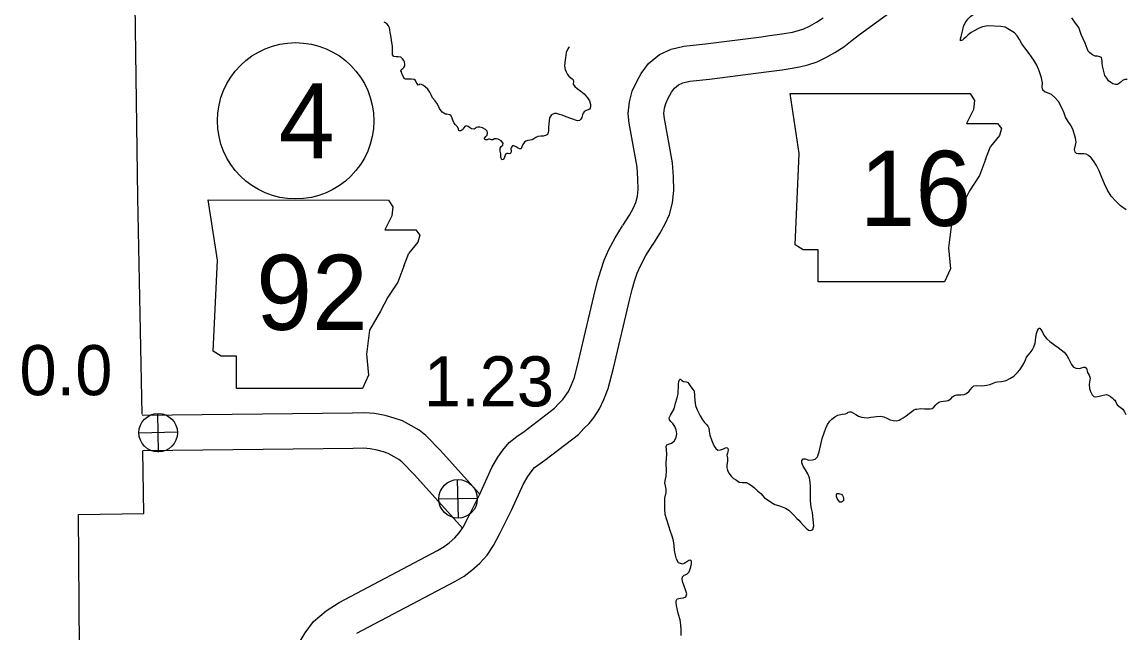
# Model space of a CAD drawing. Extents: x -939622 to -934222, y 1383701 to 1385301.
# Drawn here: x -936570.23 to -936542.3, y 1384692.27 to 1384707.74 of the extents above; entities that cross this region are included whole.
import ezdxf

# ---------------------------------------------------------------- set-up
doc = ezdxf.new("R2010")
doc.units = 0
for name, color, linetype in [('Level 10', 7, 'Continuous'), ('Level 2', 7, 'Continuous'), ('Level 21', 7, 'Continuous'), ('Level 25', 7, 'Continuous'), ('Level 26', 7, 'Continuous'), ('Level 27', 7, 'Continuous'), ('Level 9', 7, 'Continuous')]:
    doc.layers.add(name, color=color, linetype=linetype)

msp = doc.modelspace()

# ---------------------------------------------------------------- linework, layer by layer
at = {"layer": 'Level 10'}
for points in [[(-936555.016, 1384702.587), (-936554.848, 1384702.849), (-936554.745, 1384703.033), (-936554.683, 1384703.173), (-936554.64, 1384703.329), (-936554.622, 1384703.503), (-936554.63, 1384703.772), (-936554.653, 1384704.063), (-936554.852, 1384705.178), (-936554.876, 1384705.422), (-936554.848, 1384705.719), (-936554.777, 1384705.986), (-936554.671, 1384706.213), (-936554.548, 1384706.44), (-936554.366, 1384706.692), (-936554.087, 1384706.916), (-936553.791, 1384707.056), (-936553.467, 1384707.132), (-936552.92, 1384707.19), (-936551.499, 1384707.368), (-936551.298, 1384707.395), (-936551.106, 1384707.422), (-936550.924, 1384707.45), (-936550.718, 1384707.487), (-936550.568, 1384707.522), (-936550.429, 1384707.569), (-936550.287, 1384707.637), (-936550.107, 1384707.738), (-936549.939, 1384707.846)], [(-936554.257, 1384702.102), (-936554.075, 1384702.387), (-936553.94, 1384702.63), (-936553.834, 1384702.869), (-936553.753, 1384703.161), (-936553.72, 1384703.47), (-936553.731, 1384703.821), (-936553.759, 1384704.178), (-936553.96, 1384705.301), (-936553.972, 1384705.423), (-936553.959, 1384705.56), (-936553.928, 1384705.676), (-936553.866, 1384705.809), (-936553.784, 1384705.961), (-936553.708, 1384706.066), (-936553.606, 1384706.148), (-936553.493, 1384706.202), (-936553.316, 1384706.243), (-936552.816, 1384706.296), (-936551.383, 1384706.476), (-936551.177, 1384706.503), (-936550.975, 1384706.531), (-936550.774, 1384706.563), (-936550.538, 1384706.605), (-936550.324, 1384706.654), (-936550.089, 1384706.733), (-936549.87, 1384706.838), (-936549.643, 1384706.966), (-936549.417, 1384707.111), (-936549.202, 1384707.28), (-936549.018, 1384707.422), (-936548.156, 1384708.047)], [(-936563.232, 1384691.981), (-936563.06, 1384692.271), (-936562.847, 1384692.561), (-936562.53, 1384692.833), (-936562.201, 1384693.044), (-936559.705, 1384694.359), (-936559.535, 1384694.457), (-936559.414, 1384694.55), (-936559.27, 1384694.68), (-936559.156, 1384694.804), (-936559.06, 1384694.945), (-936558.929, 1384695.198), (-936558.64, 1384695.768), (-936558.33, 1384696.456), (-936558.178, 1384696.721), (-936558.049, 1384696.895), (-936557.89, 1384697.096), (-936557.701, 1384697.246), (-936557.514, 1384697.373), (-936556.747, 1384697.966), (-936556.644, 1384698.076), (-936556.535, 1384698.183), (-936556.47, 1384698.264), (-936556.392, 1384698.382), (-936556.321, 1384698.537), (-936556.239, 1384698.739), (-936556.127, 1384699.188), (-936555.711, 1384700.938), (-936555.647, 1384701.201), (-936555.574, 1384701.45), (-936555.488, 1384701.709), (-936555.365, 1384701.983), (-936555.206, 1384702.278), (-936555.019, 1384702.581)], [(-936561.748, 1384692.266), (-936559.27, 1384693.571), (-936559.033, 1384693.708), (-936558.837, 1384693.859), (-936558.636, 1384694.04), (-936558.448, 1384694.244), (-936558.286, 1384694.484), (-936558.128, 1384694.788), (-936557.829, 1384695.379), (-936557.527, 1384696.046), (-936557.423, 1384696.228), (-936557.333, 1384696.349), (-936557.249, 1384696.456), (-936557.168, 1384696.52), (-936556.985, 1384696.644), (-936556.14, 1384697.298), (-936555.999, 1384697.448), (-936555.868, 1384697.577), (-936555.743, 1384697.731), (-936555.603, 1384697.944), (-936555.494, 1384698.18), (-936555.381, 1384698.46), (-936555.253, 1384698.975), (-936554.836, 1384700.728), (-936554.778, 1384700.968), (-936554.715, 1384701.181), (-936554.648, 1384701.383), (-936554.557, 1384701.585), (-936554.427, 1384701.828), (-936554.254, 1384702.108)], [(-936558.64, 1384695.79), (-936559.641, 1384696.902), (-936560.006, 1384697.274), (-936560.173, 1384697.406), (-936560.365, 1384697.519), (-936560.594, 1384697.639), (-936560.803, 1384697.712), (-936561.032, 1384697.78), (-936561.3, 1384697.826), (-936561.553, 1384697.847), (-936561.863, 1384697.838), (-936567.184, 1384697.779)], [(-936559.062, 1384694.913), (-936560.297, 1384696.286), (-936560.609, 1384696.604), (-936560.683, 1384696.662), (-936560.802, 1384696.732), (-936560.953, 1384696.811), (-936561.078, 1384696.855), (-936561.236, 1384696.902), (-936561.415, 1384696.932), (-936561.578, 1384696.946), (-936561.844, 1384696.938), (-936567.174, 1384696.879)]]:
    msp.add_lwpolyline(points, dxfattribs=at)
at = {"layer": 'Level 2'}
for points in [[(-936567.19, 1384697.811), (-936567.295, 1384703.294), (-936567.41, 1384711.236), (-936567.409, 1384719.136), (-936567.389, 1384727.075), (-936567.556, 1384734.958), (-936567.691, 1384742.878)], [(-936568.617, 1384674.541), (-936568.624, 1384679.488), (-936568.74, 1384687.387), (-936568.799, 1384695.273), (-936567.142, 1384695.297), (-936567.173, 1384696.885)]]:
    msp.add_lwpolyline(points, dxfattribs=at)
at = {"layer": 'Level 21'}
for p, q in [((-936550.548, 1384704.408), (-936550.777, 1384705.931)), ((-936550.777, 1384705.931), (-936546.213, 1384705.929)), ((-936546.213, 1384705.929), (-936546.107, 1384705.753)), ((-936546.209, 1384705.931), (-936546.209, 1384705.931)), ((-936546.107, 1384705.753), (-936546.133, 1384705.525)), ((-936546.133, 1384705.525), (-936546.31, 1384705.17)), ((-936546.31, 1384705.17), (-936545.524, 1384705.17)), ((-936545.524, 1384705.17), (-936545.422, 1384705.043)), ((-936545.422, 1384705.043), (-936545.473, 1384704.865)), ((-936545.473, 1384704.865), (-936545.701, 1384704.586)), ((-936545.828, 1384704.256), (-936545.701, 1384704.586)), ((-936550.65, 1384702.099), (-936550.548, 1384704.408)), ((-936545.828, 1384704.256), (-936545.98, 1384703.85)), ((-936545.98, 1384703.85), (-936546.234, 1384703.469)), ((-936546.234, 1384703.469), (-936546.412, 1384703.114)), ((-936565.283, 1384701.712), (-936565.512, 1384703.235)), ((-936565.512, 1384703.235), (-936560.947, 1384703.233)), ((-936560.947, 1384703.233), (-936560.842, 1384703.057)), ((-936560.944, 1384703.235), (-936560.944, 1384703.235)), ((-936546.412, 1384703.114), (-936546.691, 1384702.632)), ((-936560.868, 1384702.829), (-936561.045, 1384702.474)), ((-936560.842, 1384703.057), (-936560.868, 1384702.829)), ((-936546.691, 1384702.632), (-936546.767, 1384702.023)), ((-936561.045, 1384702.474), (-936560.259, 1384702.474)), ((-936560.259, 1384702.474), (-936560.157, 1384702.347)), ((-936560.157, 1384702.347), (-936560.208, 1384702.169)), ((-936560.208, 1384702.169), (-936560.436, 1384701.89)), ((-936550.447, 1384701.972), (-936550.65, 1384702.099)), ((-936550.066, 1384701.972), (-936550.447, 1384701.972)), ((-936550.066, 1384701.16), (-936550.066, 1384701.972)), ((-936546.767, 1384702.023), (-936546.716, 1384701.49)), ((-936565.385, 1384699.403), (-936565.283, 1384701.712)), ((-936560.563, 1384701.56), (-936560.436, 1384701.89)), ((-936560.563, 1384701.56), (-936560.715, 1384701.154)), ((-936546.716, 1384701.49), (-936546.869, 1384701.16)), ((-936560.715, 1384701.154), (-936560.969, 1384700.773)), ((-936546.869, 1384701.16), (-936550.066, 1384701.16)), ((-936560.969, 1384700.773), (-936561.147, 1384700.418)), ((-936561.147, 1384700.418), (-936561.426, 1384699.936)), ((-936561.426, 1384699.936), (-936561.502, 1384699.327)), ((-936565.182, 1384699.276), (-936565.385, 1384699.403)), ((-936564.801, 1384699.276), (-936565.182, 1384699.276)), ((-936564.801, 1384698.464), (-936564.801, 1384699.276)), ((-936561.502, 1384699.327), (-936561.451, 1384698.794)), ((-936561.451, 1384698.794), (-936561.603, 1384698.464)), ((-936561.603, 1384698.464), (-936564.801, 1384698.464))]:
    msp.add_line(p, q, dxfattribs=at)
at = {"layer": 'Level 26'}
for p, q in [((-936566.77, 1384696.852), (-936566.792, 1384697.829)), ((-936566.293, 1384697.352), (-936567.269, 1384697.329)), ((-936559.175, 1384695.178), (-936559.198, 1384696.155)), ((-936558.699, 1384695.678), (-936559.675, 1384695.655))]:
    msp.add_line(p, q, dxfattribs=at)
for centre in [(-936566.781, 1384697.341), (-936559.187, 1384695.666)]:
    msp.add_circle(centre, 0.488, dxfattribs=at)
at = {"layer": 'Level 27'}
msp.add_circle((-936563.3, 1384705.239), 1.98, dxfattribs=at)
at = {"layer": 'Level 9'}
for points in [[(-936546.465, 1384707.313), (-936546.443, 1384707.373), (-936546.414, 1384707.51), (-936546.385, 1384707.628), (-936546.34, 1384707.719), (-936546.265, 1384707.824), (-936546.204, 1384707.889), (-936546.092, 1384707.965), (-936545.965, 1384708.029), (-936545.909, 1384708.055), (-936545.83, 1384708.132), (-936545.754, 1384708.189), (-936545.677, 1384708.221), (-936545.602, 1384708.248), (-936545.555, 1384708.267), (-936545.511, 1384708.313), (-936545.501, 1384708.368), (-936545.51, 1384708.452), (-936545.556, 1384708.574), (-936545.676, 1384708.867)], [(-936542.536, 1384706.158), (-936542.606, 1384706.177), (-936542.658, 1384706.205), (-936542.711, 1384706.255), (-936542.755, 1384706.316), (-936542.802, 1384706.384), (-936542.835, 1384706.488), (-936542.852, 1384706.551), (-936542.864, 1384706.632), (-936542.875, 1384706.695), (-936542.877, 1384706.758), (-936542.884, 1384706.803), (-936542.888, 1384706.839), (-936542.907, 1384706.847), (-936542.931, 1384706.856), (-936542.988, 1384706.872), (-936543.052, 1384706.876), (-936543.119, 1384706.907), (-936543.186, 1384706.956), (-936543.227, 1384707.003), (-936543.308, 1384707.202), (-936543.402, 1384707.428), (-936543.468, 1384707.6), (-936543.547, 1384707.715), (-936543.638, 1384707.848)], [(-936558.845, 1384705.034), (-936558.9, 1384705.068), (-936558.934, 1384705.094), (-936558.979, 1384705.108), (-936559.015, 1384705.098), (-936559.038, 1384705.064), (-936559.064, 1384705.024), (-936559.09, 1384705.002), (-936559.119, 1384704.989), (-936559.143, 1384704.983), (-936559.165, 1384704.991), (-936559.178, 1384705.024), (-936559.204, 1384705.086), (-936559.26, 1384705.148), (-936559.297, 1384705.192), (-936559.323, 1384705.254), (-936559.337, 1384705.308), (-936559.365, 1384705.361), (-936559.393, 1384705.387), (-936559.469, 1384705.409), (-936559.508, 1384705.408), (-936559.588, 1384705.456), (-936559.654, 1384705.554), (-936559.711, 1384705.657), (-936559.765, 1384705.746), (-936559.83, 1384705.819), (-936559.862, 1384705.881), (-936559.898, 1384705.961), (-936559.948, 1384706.038), (-936560.022, 1384706.102), (-936560.063, 1384706.137), (-936560.111, 1384706.159), (-936560.157, 1384706.164), (-936560.168, 1384706.149), (-936560.198, 1384706.142), (-936560.226, 1384706.18), (-936560.245, 1384706.218), (-936560.268, 1384706.26), (-936560.301, 1384706.283), (-936560.362, 1384706.296), (-936560.434, 1384706.297), (-936560.482, 1384706.292), (-936560.521, 1384706.291), (-936560.555, 1384706.311), (-936560.59, 1384706.403), (-936560.607, 1384706.439), (-936560.623, 1384706.475), (-936560.633, 1384706.501), (-936560.627, 1384706.526), (-936560.61, 1384706.55), (-936560.589, 1384706.56), (-936560.557, 1384706.585), (-936560.535, 1384706.634), (-936560.533, 1384706.673), (-936560.547, 1384706.724), (-936560.563, 1384706.768), (-936560.594, 1384706.812), (-936560.637, 1384706.847), (-936560.701, 1384706.86), (-936560.752, 1384706.856), (-936560.815, 1384706.869), (-936560.847, 1384706.913), (-936560.851, 1384706.946), (-936560.851, 1384707.129), (-936560.86, 1384707.222), (-936560.889, 1384707.396), (-936560.903, 1384707.471), (-936560.915, 1384707.543), (-936560.925, 1384707.593), (-936560.945, 1384707.641), (-936560.979, 1384707.685), (-936561.022, 1384707.717), (-936561.062, 1384707.74)], [(-936542.268, 1384702.986), (-936542.413, 1384703.087), (-936542.521, 1384703.192), (-936542.646, 1384703.329), (-936542.741, 1384703.483), (-936542.815, 1384703.64), (-936542.886, 1384703.806), (-936542.951, 1384703.97), (-936543.019, 1384704.109), (-936543.091, 1384704.227), (-936543.151, 1384704.301), (-936543.216, 1384704.359), (-936543.277, 1384704.39), (-936543.34, 1384704.4), (-936543.412, 1384704.401), (-936543.469, 1384704.402), (-936543.521, 1384704.413), (-936543.555, 1384704.445), (-936543.572, 1384704.516), (-936543.548, 1384704.619), (-936543.536, 1384704.698), (-936543.548, 1384704.803), (-936543.605, 1384705.003), (-936543.657, 1384705.109), (-936543.732, 1384705.224), (-936543.799, 1384705.331), (-936543.838, 1384705.432), (-936543.88, 1384705.533), (-936543.983, 1384705.728), (-936544.07, 1384705.828), (-936544.153, 1384705.903), (-936544.217, 1384705.932), (-936544.284, 1384705.954), (-936544.32, 1384705.964), (-936544.376, 1384706.017), (-936544.39, 1384706.092), (-936544.388, 1384706.2), (-936544.407, 1384706.326), (-936544.466, 1384706.505), (-936544.528, 1384706.644), (-936544.604, 1384706.777), (-936544.721, 1384706.945), (-936544.83, 1384707.086), (-936544.905, 1384707.189), (-936544.969, 1384707.298), (-936545.026, 1384707.387), (-936545.094, 1384707.466), (-936545.217, 1384707.543), (-936545.33, 1384707.606), (-936545.442, 1384707.624), (-936545.767, 1384707.644), (-936545.901, 1384707.616), (-936546.005, 1384707.573), (-936546.114, 1384707.516), (-936546.191, 1384707.474), (-936546.264, 1384707.415), (-936546.325, 1384707.359), (-936546.375, 1384707.312), (-936546.41, 1384707.281), (-936546.463, 1384707.261), (-936546.465, 1384707.313)], [(-936556.369, 1384707.115), (-936556.41, 1384707.064), (-936556.449, 1384706.967), (-936556.463, 1384706.834), (-936556.486, 1384706.716), (-936556.492, 1384706.619), (-936556.474, 1384706.542), (-936556.451, 1384706.479), (-936556.419, 1384706.408), (-936556.379, 1384706.367)], [(-936556.379, 1384706.367), (-936556.333, 1384706.327), (-936556.296, 1384706.304), (-936556.268, 1384706.28), (-936556.267, 1384706.238), (-936556.27, 1384706.166), (-936556.233, 1384706.107), (-936556.171, 1384706.055), (-936556.079, 1384705.991), (-936555.989, 1384705.922), (-936555.905, 1384705.822), (-936555.858, 1384705.745), (-936555.831, 1384705.653), (-936555.832, 1384705.602), (-936555.837, 1384705.563), (-936555.857, 1384705.535), (-936555.893, 1384705.516), (-936555.946, 1384705.496), (-936555.99, 1384705.468), (-936556.016, 1384705.428), (-936556.033, 1384705.388), (-936556.052, 1384705.324), (-936556.08, 1384705.278), (-936556.115, 1384705.25), (-936556.163, 1384705.24), (-936556.327, 1384705.298), (-936556.449, 1384705.342), (-936556.552, 1384705.378), (-936556.619, 1384705.4), (-936556.695, 1384705.425), (-936556.745, 1384705.42), (-936556.82, 1384705.388), (-936556.871, 1384705.314), (-936556.888, 1384705.163), (-936556.897, 1384705.079), (-936556.9, 1384704.994), (-936556.902, 1384704.946), (-936556.918, 1384704.895), (-936556.968, 1384704.863), (-936557.028, 1384704.852), (-936557.088, 1384704.85), (-936557.163, 1384704.845), (-936557.219, 1384704.819), (-936557.266, 1384704.782), (-936557.313, 1384704.759), (-936557.364, 1384704.752), (-936557.421, 1384704.744), (-936557.471, 1384704.724), (-936557.507, 1384704.696), (-936557.547, 1384704.638), (-936557.572, 1384704.577), (-936557.591, 1384704.531), (-936557.621, 1384704.527), (-936557.667, 1384704.547), (-936557.719, 1384704.578), (-936557.771, 1384704.601), (-936557.804, 1384704.603), (-936557.83, 1384704.575), (-936557.847, 1384704.529), (-936557.845, 1384704.472), (-936557.846, 1384704.427), (-936557.879, 1384704.399), (-936557.915, 1384704.41), (-936557.951, 1384704.415), (-936557.986, 1384704.39), (-936558, 1384704.347), (-936558.011, 1384704.314), (-936558.016, 1384704.289), (-936558.048, 1384704.258), (-936558.078, 1384704.254), (-936558.104, 1384704.317), (-936558.107, 1384704.401), (-936558.118, 1384704.47), (-936558.12, 1384704.542), (-936558.092, 1384704.588), (-936558.051, 1384704.625), (-936558.046, 1384704.676), (-936558.096, 1384704.732), (-936558.173, 1384704.772), (-936558.209, 1384704.783), (-936558.26, 1384704.781), (-936558.31, 1384704.756), (-936558.343, 1384704.758), (-936558.392, 1384704.777), (-936558.416, 1384704.776), (-936558.448, 1384704.757), (-936558.482, 1384704.759), (-936558.518, 1384704.77), (-936558.519, 1384704.803), (-936558.481, 1384704.841), (-936558.446, 1384704.878), (-936558.442, 1384704.935), (-936558.452, 1384704.974), (-936558.493, 1384705.018), (-936558.569, 1384705.058), (-936558.633, 1384705.077), (-936558.684, 1384705.081), (-936558.729, 1384705.068), (-936558.755, 1384705.043), (-936558.775, 1384705.024), (-936558.845, 1384705.034)], [(-936542.237, 1384706.287), (-936542.3, 1384706.282), (-936542.359, 1384706.256), (-936542.394, 1384706.225), (-936542.432, 1384706.188), (-936542.482, 1384706.159), (-936542.536, 1384706.158)], [(-936546.449, 1384698.297), (-936546.371, 1384698.308), (-936546.309, 1384698.334), (-936546.244, 1384698.394), (-936546.21, 1384698.437), (-936546.169, 1384698.486), (-936546.122, 1384698.524), (-936546.057, 1384698.535), (-936545.921, 1384698.53), (-936545.852, 1384698.535), (-936545.796, 1384698.543), (-936545.718, 1384698.56), (-936545.653, 1384698.589), (-936545.579, 1384698.622), (-936545.522, 1384698.632), (-936545.423, 1384698.635), (-936545.301, 1384698.666), (-936545.215, 1384698.711), (-936545.109, 1384698.771), (-936545.016, 1384698.862), (-936544.961, 1384698.935), (-936544.906, 1384699.009), (-936544.855, 1384699.092), (-936544.816, 1384699.187), (-936544.788, 1384699.254), (-936544.739, 1384699.315), (-936544.695, 1384699.365), (-936544.646, 1384699.432), (-936544.601, 1384699.518), (-936544.571, 1384699.606), (-936544.561, 1384699.676), (-936544.552, 1384699.763), (-936544.533, 1384699.851), (-936544.523, 1384699.9), (-936544.503, 1384699.942), (-936544.483, 1384699.967), (-936544.468, 1384699.985), (-936544.456, 1384699.986), (-936544.423, 1384699.957), (-936544.387, 1384699.883), (-936544.349, 1384699.809), (-936544.28, 1384699.726), (-936544.197, 1384699.651), (-936544.074, 1384699.561), (-936543.991, 1384699.498), (-936543.908, 1384699.437), (-936543.84, 1384699.382), (-936543.768, 1384699.297), (-936543.724, 1384699.22), (-936543.692, 1384699.155), (-936543.653, 1384699.069), (-936543.609, 1384699.01), (-936543.542, 1384698.973), (-936543.451, 1384698.97), (-936543.395, 1384698.984), (-936543.341, 1384699), (-936543.305, 1384699.001), (-936543.268, 1384698.975), (-936543.258, 1384698.931), (-936543.241, 1384698.868), (-936543.2, 1384698.794), (-936543.179, 1384698.722), (-936543.191, 1384698.62), (-936543.204, 1384698.562), (-936543.195, 1384698.46), (-936543.169, 1384698.383), (-936543.146, 1384698.335), (-936543.124, 1384698.297), (-936543.084, 1384698.256), (-936543.032, 1384698.249), (-936542.952, 1384698.263), (-936542.886, 1384698.28), (-936542.809, 1384698.301), (-936542.77, 1384698.305), (-936542.718, 1384698.294), (-936542.666, 1384698.26), (-936542.623, 1384698.225), (-936542.586, 1384698.19), (-936542.552, 1384698.161), (-936542.527, 1384698.126), (-936542.507, 1384698.072), (-936542.485, 1384698.04), (-936542.418, 1384697.991), (-936542.353, 1384697.933), (-936542.309, 1384697.871), (-936542.276, 1384697.799)], [(-936553.676, 1384694.239), (-936553.706, 1384694.359), (-936553.713, 1384694.482), (-936553.732, 1384694.602), (-936553.766, 1384694.718), (-936553.803, 1384694.84), (-936553.849, 1384694.977), (-936553.896, 1384695.135), (-936553.939, 1384695.272), (-936553.95, 1384695.413), (-936553.947, 1384695.528), (-936553.947, 1384695.612), (-936553.946, 1384695.687), (-936553.918, 1384695.823), (-936553.914, 1384695.908), (-936553.932, 1384695.997), (-936553.946, 1384696.069), (-936553.931, 1384696.163), (-936553.913, 1384696.242), (-936553.905, 1384696.365), (-936553.912, 1384696.582), (-936553.9, 1384696.796), (-936553.91, 1384696.919), (-936553.916, 1384696.994), (-936553.899, 1384697.03), (-936553.854, 1384697.053), (-936553.78, 1384697.073), (-936553.704, 1384697.133), (-936553.659, 1384697.227), (-936553.646, 1384697.312), (-936553.662, 1384697.417), (-936553.697, 1384697.494), (-936553.748, 1384697.574), (-936553.794, 1384697.626), (-936553.832, 1384697.67), (-936553.842, 1384697.718), (-936553.805, 1384697.785), (-936553.714, 1384697.948), (-936553.683, 1384698.087), (-936553.639, 1384698.221), (-936553.615, 1384698.327), (-936553.609, 1384698.405), (-936553.605, 1384698.489), (-936553.605, 1384698.577), (-936553.598, 1384698.634), (-936553.59, 1384698.667), (-936553.567, 1384698.698), (-936553.549, 1384698.699), (-936553.518, 1384698.664), (-936553.478, 1384698.638), (-936553.399, 1384698.625), (-936553.366, 1384698.614), (-936553.344, 1384698.582), (-936553.306, 1384698.526), (-936553.262, 1384698.47), (-936553.228, 1384698.429), (-936553.209, 1384698.399), (-936553.196, 1384698.273), (-936553.189, 1384698.153), (-936553.17, 1384698.03), (-936553.143, 1384697.938), (-936553.099, 1384697.849), (-936553.054, 1384697.769), (-936552.994, 1384697.666), (-936552.949, 1384697.598), (-936552.906, 1384697.554), (-936552.859, 1384697.505), (-936552.834, 1384697.454), (-936552.825, 1384697.379), (-936552.807, 1384697.28), (-936552.771, 1384697.164), (-936552.732, 1384697.075), (-936552.7, 1384697.004), (-936552.659, 1384696.945), (-936552.606, 1384696.902), (-936552.543, 1384696.904), (-936552.463, 1384696.933), (-936552.413, 1384696.959), (-936552.389, 1384696.965), (-936552.368, 1384696.957), (-936552.355, 1384696.942), (-936552.342, 1384696.91), (-936552.35, 1384696.858), (-936552.364, 1384696.825), (-936552.377, 1384696.776), (-936552.373, 1384696.737), (-936552.359, 1384696.693), (-936552.36, 1384696.626), (-936552.381, 1384696.508), (-936552.379, 1384696.463), (-936552.362, 1384696.389), (-936552.327, 1384696.318), (-936552.273, 1384696.238), (-936552.208, 1384696.183), (-936552.138, 1384696.14), (-936552.067, 1384696.091), (-936551.983, 1384696.081), (-936551.893, 1384696.078), (-936551.82, 1384696.05), (-936551.752, 1384696.007), (-936551.681, 1384695.943)], [(-936551.681, 1384695.943), (-936551.607, 1384695.867), (-936551.52, 1384695.798), (-936551.427, 1384695.695), (-936551.335, 1384695.629), (-936551.252, 1384695.571), (-936551.163, 1384695.523), (-936551.075, 1384695.499), (-936550.975, 1384695.463), (-936550.89, 1384695.426), (-936550.813, 1384695.38), (-936550.746, 1384695.322), (-936550.683, 1384695.252), (-936550.609, 1384695.17), (-936550.559, 1384695.123), (-936550.51, 1384695.074), (-936550.426, 1384694.983), (-936550.37, 1384694.922), (-936550.308, 1384694.875), (-936550.248, 1384694.868), (-936550.203, 1384694.891), (-936550.179, 1384694.985), (-936550.19, 1384695.141), (-936550.202, 1384695.231), (-936550.214, 1384695.324), (-936550.235, 1384695.425), (-936550.25, 1384695.515), (-936550.257, 1384695.638), (-936550.258, 1384695.758), (-936550.261, 1384695.87), (-936550.262, 1384695.981), (-936550.268, 1384696.083), (-936550.29, 1384696.197), (-936550.332, 1384696.301), (-936550.383, 1384696.401), (-936550.446, 1384696.493), (-936550.479, 1384696.579), (-936550.478, 1384696.636), (-936550.446, 1384696.679), (-936550.392, 1384696.678), (-936550.304, 1384696.647), (-936550.211, 1384696.653), (-936550.142, 1384696.673), (-936550.081, 1384696.732), (-936550.037, 1384696.857), (-936549.995, 1384697.039), (-936549.964, 1384697.196), (-936549.917, 1384697.339), (-936549.873, 1384697.458), (-936549.828, 1384697.55), (-936549.773, 1384697.629), (-936549.724, 1384697.688), (-936549.642, 1384697.745), (-936549.565, 1384697.783), (-936549.457, 1384697.811), (-936549.374, 1384697.816), (-936549.332, 1384697.838), (-936549.303, 1384697.857), (-936549.276, 1384697.87), (-936549.228, 1384697.866), (-936549.115, 1384697.8), (-936549.044, 1384697.76), (-936548.972, 1384697.738), (-936548.905, 1384697.722), (-936548.818, 1384697.719), (-936548.734, 1384697.731), (-936548.654, 1384697.745), (-936548.588, 1384697.753), (-936548.486, 1384697.756), (-936548.407, 1384697.747), (-936548.325, 1384697.713), (-936548.24, 1384697.67), (-936548.17, 1384697.646), (-936548.08, 1384697.645), (-936548.017, 1384697.656), (-936547.973, 1384697.682), (-936547.911, 1384697.72), (-936547.834, 1384697.767), (-936547.758, 1384697.83), (-936547.697, 1384697.88), (-936547.641, 1384697.918), (-936547.602, 1384697.934), (-936547.564, 1384697.941), (-936547.477, 1384697.953), (-936547.377, 1384697.947), (-936547.302, 1384697.943), (-936547.23, 1384697.945), (-936547.176, 1384697.953), (-936547.133, 1384697.987), (-936547.086, 1384698.043), (-936547.051, 1384698.077), (-936547.007, 1384698.114), (-936546.951, 1384698.131), (-936546.891, 1384698.139), (-936546.828, 1384698.144), (-936546.774, 1384698.158), (-936546.704, 1384698.199), (-936546.666, 1384698.248), (-936546.616, 1384698.283), (-936546.554, 1384698.297), (-936546.449, 1384698.297)], [(-936549.474, 1384695.581), (-936549.517, 1384695.586), (-936549.554, 1384695.621), (-936549.582, 1384695.671), (-936549.602, 1384695.727), (-936549.601, 1384695.776), (-936549.589, 1384695.8), (-936549.541, 1384695.804), (-936549.514, 1384695.796)], [(-936549.514, 1384695.796), (-936549.478, 1384695.782), (-936549.45, 1384695.747), (-936549.437, 1384695.717), (-936549.427, 1384695.685), (-936549.426, 1384695.655), (-936549.428, 1384695.624), (-936549.439, 1384695.609), (-936549.454, 1384695.6), (-936549.474, 1384695.581)], [(-936553.537, 1384692.207), (-936553.535, 1384692.352), (-936553.542, 1384692.478), (-936553.561, 1384692.606), (-936553.601, 1384692.741), (-936553.626, 1384692.845), (-936553.653, 1384692.962), (-936553.662, 1384693.031), (-936553.66, 1384693.085), (-936553.635, 1384693.131), (-936553.554, 1384693.151), (-936553.476, 1384693.157), (-936553.42, 1384693.185), (-936553.396, 1384693.258), (-936553.429, 1384693.363), (-936553.469, 1384693.482), (-936553.495, 1384693.55), (-936553.509, 1384693.631), (-936553.502, 1384693.688), (-936553.461, 1384693.732), (-936553.396, 1384693.761), (-936553.332, 1384693.817), (-936553.294, 1384693.947), (-936553.275, 1384694.023), (-936553.275, 1384694.089), (-936553.302, 1384694.116), (-936553.341, 1384694.108), (-936553.394, 1384694.074), (-936553.418, 1384694.055), (-936553.459, 1384694.027), (-936553.506, 1384694.01), (-936553.604, 1384694.049), (-936553.658, 1384694.141), (-936553.676, 1384694.239)]]:
    msp.add_lwpolyline(points, dxfattribs=at)

# ---------------------------------------------------------------- texts
at = {"layer": 'Level 21'}
for s, p in [('16', (-936549.018, 1384702.578)), ('92', (-936564.3, 1384699.945))]:
    msp.add_text(s, height=1.9008, dxfattribs=at).set_placement(p)
at = {"layer": 'Level 25'}
for s, p in [('0.0', (-936570.295, 1384698.291)), ('1.23', (-936560.053, 1384698.008))]:
    msp.add_text(s, height=1.2672, dxfattribs=at).set_placement(p)
at = {"layer": 'Level 27'}
msp.add_text('4', height=1.901, dxfattribs=at).set_placement((-936563.725, 1384704.288))

doc.saveas('drawing.dxf')
